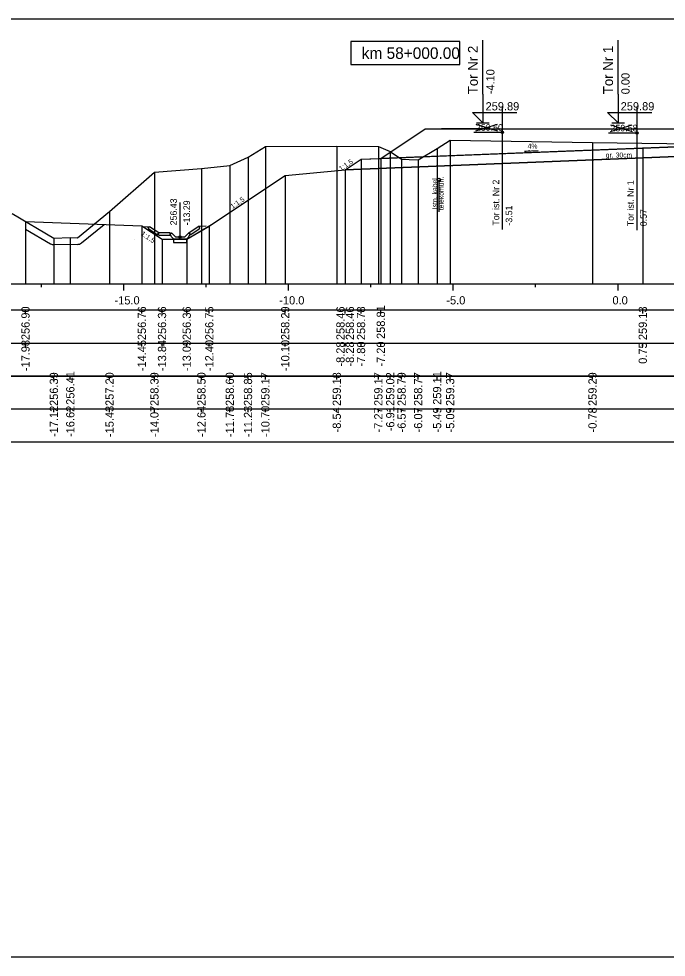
# Model space of a CAD drawing. Extents: x 6516023 to 6560129, y 5513077 to 5529206.
# Drawn here: x 6516387.33 to 6516406.98, y 5514551.66 to 5514580.16 of the extents above; entities that cross this region are included whole.
import ezdxf

# ---------------------------------------------------------------- set-up
doc = ezdxf.new("R2010")
doc.units = 0
for name, color, linetype in [('IR_default', 7, 'Continuous'), ('TOR_PRZEK_P-kable', 7, 'Continuous'), ('TOR_PRZEK_P-komponent', 7, 'Continuous'), ('TOR_PRZEK_P-odwodnienie', 7, 'Continuous'), ('TOR_PRZEK_P-opisy', 7, 'Continuous'), ('TOR_PRZEK_P-schodkowanie+wymiana', 7, 'Continuous'), ('TOR_PRZEK_P-tabelka istniejace', 7, 'Continuous'), ('TOR_PRZEK_P-tabelka projektowane', 7, 'Continuous'), ('TOR_PRZEK_P-teren istniejacy', 7, 'Continuous'), ('TOR_PRZEK_P-tory istniejace', 7, 'Continuous'), ('TOR_PRZEK_P-tory projektowane', 7, 'Continuous'), ('TOR_PRZEK_P-uklad odniesienia', 7, 'Continuous'), ('TOR_PRZEK_P-warstwa ochronna I', 7, 'Continuous'), ('TOR_PRZEK_P-warstwa ochronna II', 7, 'Continuous'), ('TOR_RAMKI-ramka+tabelka 1', 7, 'Continuous')]:
    doc.layers.add(name, color=color, linetype=linetype)

msp = doc.modelspace()

# ---------------------------------------------------------------- linework, layer by layer
at = {"layer": 'IR_default'}
msp.add_lwpolyline([(6516387.53, 5514574.002), (6516391.061, 5514573.87), (6516391.673, 5514573.462), (6516392.423, 5514573.462), (6516393.177, 5514573.907), (6516395.413, 5514575.397), (6516397.234, 5514575.57), (6516397.713, 5514575.889), (6516398.313, 5514575.913), (6516399.663, 5514576.813), (6516400.159, 5514576.813), (6516401.413, 5514576.813), (6516403.163, 5514576.813), (6516403.763, 5514576.813), (6516405.513, 5514576.813), (6516407.263, 5514576.813)], dxfattribs=at)
at = {"layer": 'TOR_PRZEK_P-kable'}
msp.add_line((6516400.07, 5514575.269), (6516400.07, 5514574.295), dxfattribs=at)
msp.add_circle((6516400.07, 5514575.269), 0.05, dxfattribs=at)
at = {"layer": 'TOR_PRZEK_P-komponent'}
for points in [[(6516399.663, 5514576.813), (6516401.413, 5514576.813), (6516400.159, 5514576.813), (6516403.163, 5514576.813), (6516403.763, 5514576.813), (6516405.513, 5514576.813), (6516407.263, 5514576.813), (6516407.813, 5514576.811), (6516409.563, 5514576.811), (6516411.313, 5514576.811), (6516411.863, 5514576.814), (6516415.363, 5514576.814), (6516416.712, 5514575.915), (6516407.538, 5514576.282), (6516398.313, 5514575.913)], [(6516397.713, 5514575.889), (6516407.538, 5514576.282), (6516417.313, 5514575.891), (6516417.792, 5514575.572), (6516407.538, 5514575.982), (6516397.234, 5514575.57)]]:
    msp.add_lwpolyline(points, close=True, dxfattribs=at)
at = {"layer": 'TOR_PRZEK_P-odwodnienie'}
for p, q in [((6516392.223, 5514573.532), (6516392.223, 5514574.576)), ((6516391.532, 5514573.588), (6516391.27, 5514573.762)), ((6516391.576, 5514573.654), (6516391.296, 5514573.841)), ((6516391.543, 5514573.604), (6516391.532, 5514573.588)), ((6516391.576, 5514573.654), (6516391.568, 5514573.642)), ((6516391.922, 5514573.652), (6516391.585, 5514573.652)), ((6516391.916, 5514573.627), (6516391.963, 5514573.651)), ((6516391.922, 5514573.652), (6516391.922, 5514573.637)), ((6516391.922, 5514573.592), (6516391.922, 5514573.572)), ((6516392.083, 5514573.532), (6516391.963, 5514573.651)), ((6516392.363, 5514573.532), (6516392.483, 5514573.651)), ((6516392.483, 5514573.651), (6516392.531, 5514573.627)), ((6516392.488, 5514573.658), (6516392.768, 5514573.845)), ((6516392.488, 5514573.658), (6516392.496, 5514573.646)), ((6516392.521, 5514573.608), (6516392.532, 5514573.591)), ((6516392.532, 5514573.591), (6516392.793, 5514573.766)), ((6516391.922, 5514573.572), (6516391.608, 5514573.572)), ((6516392.033, 5514573.462), (6516392.413, 5514573.462)), ((6516392.083, 5514573.532), (6516392.363, 5514573.532))]:
    msp.add_line(p, q, dxfattribs=at)
for points in [[(6516391.09, 5514573.851), (6516391.296, 5514573.841)], [(6516391.245, 5514573.815), (6516391.296, 5514573.841)], [(6516391.245, 5514573.815), (6516391.27, 5514573.762)], [(6516391.568, 5514573.642), (6516391.533, 5514573.623)], [(6516391.533, 5514573.623), (6516391.543, 5514573.604)], [(6516391.558, 5514573.602), (6516391.585, 5514573.652)], [(6516391.558, 5514573.602), (6516391.608, 5514573.572)], [(6516391.922, 5514573.637), (6516391.903, 5514573.602)], [(6516391.903, 5514573.602), (6516391.922, 5514573.592)], [(6516391.963, 5514573.532), (6516391.916, 5514573.627)], [(6516392.483, 5514573.532), (6516392.531, 5514573.627)], [(6516392.496, 5514573.646), (6516392.531, 5514573.627)], [(6516392.531, 5514573.627), (6516392.521, 5514573.608)], [(6516393.015, 5514573.857), (6516392.768, 5514573.845)], [(6516392.818, 5514573.818), (6516392.768, 5514573.845)], [(6516392.818, 5514573.818), (6516392.793, 5514573.766)], [(6516390.836, 5514573.462), (6516390.835, 5514573.463), (6516390.836, 5514573.462), (6516390.835, 5514573.462), (6516390.836, 5514573.462), (6516390.836, 5514573.462), (6516390.836, 5514573.462), (6516390.836, 5514573.463)], [(6516392.033, 5514573.462), (6516391.963, 5514573.532)], [(6516392.423, 5514573.462), (6516392.023, 5514573.462), (6516392.023, 5514573.362), (6516392.423, 5514573.362), (6516392.423, 5514573.462)], [(6516392.413, 5514573.462), (6516392.483, 5514573.532)]]:
    msp.add_lwpolyline(points, dxfattribs=at)
msp.add_circle((6516392.223, 5514573.532), 0.035, dxfattribs=at)
at = {"layer": 'TOR_PRZEK_P-opisy'}
msp.add_lwpolyline([(6516403.091, 5514576.147), (6516402.674, 5514576.128), (6516402.841, 5514576.157)], dxfattribs=at)
at = {"layer": 'TOR_PRZEK_P-schodkowanie+wymiana'}
for p, q in [((6516389.233, 5514573.351), (6516389.921, 5514573.913)), ((6516387.53, 5514573.77), (6516388.29, 5514573.325))]:
    msp.add_line(p, q, dxfattribs=at)
msp.add_lwpolyline([(6516388.399, 5514573.298), (6516388.889, 5514573.316), (6516389.097, 5514573.306)], dxfattribs=at)
for centre, start, end in [((6516388.391, 5514573.498), 239.6774, 272.0806), ((6516389.106, 5514573.505), 267.2593, 309.2323)]:
    msp.add_arc(centre, 0.2, start, end, dxfattribs=at)
at = {"layer": 'TOR_PRZEK_P-tabelka istniejace'}
for p, q in [((6516388.391, 5514569.206), (6516388.391, 5514569.306)), ((6516388.89, 5514569.206), (6516388.89, 5514569.306)), ((6516390.081, 5514569.206), (6516390.081, 5514569.306)), ((6516391.443, 5514569.206), (6516391.443, 5514569.306)), ((6516392.87, 5514569.206), (6516392.87, 5514569.306)), ((6516393.731, 5514569.206), (6516393.731, 5514569.306)), ((6516394.283, 5514569.206), (6516394.283, 5514569.306)), ((6516394.81, 5514569.206), (6516394.81, 5514569.306)), ((6516396.977, 5514569.206), (6516396.977, 5514569.306)), ((6516398.239, 5514569.206), (6516398.239, 5514569.306)), ((6516398.6, 5514569.206), (6516398.6, 5514569.306)), ((6516398.945, 5514569.206), (6516398.945, 5514569.306)), ((6516399.446, 5514569.206), (6516399.446, 5514569.306)), ((6516400.023, 5514569.206), (6516400.023, 5514569.306)), ((6516400.418, 5514569.206), (6516400.418, 5514569.306)), ((6516404.738, 5514569.206), (6516404.738, 5514569.306)), ((6516364.663, 5514568.306), (6516443.463, 5514568.306)), ((6516388.391, 5514568.206), (6516388.391, 5514568.306)), ((6516388.89, 5514568.206), (6516388.89, 5514568.306)), ((6516390.081, 5514568.206), (6516390.081, 5514568.306)), ((6516391.443, 5514568.206), (6516391.443, 5514568.306)), ((6516392.87, 5514568.206), (6516392.87, 5514568.306)), ((6516393.731, 5514568.206), (6516393.731, 5514568.306)), ((6516394.283, 5514568.206), (6516394.283, 5514568.306)), ((6516394.81, 5514568.206), (6516394.81, 5514568.306)), ((6516396.977, 5514568.206), (6516396.977, 5514568.306)), ((6516398.239, 5514568.206), (6516398.239, 5514568.306)), ((6516398.6, 5514568.206), (6516398.6, 5514568.306)), ((6516398.945, 5514568.206), (6516398.945, 5514568.306)), ((6516399.446, 5514568.206), (6516399.446, 5514568.306)), ((6516400.023, 5514568.206), (6516400.023, 5514568.306)), ((6516400.418, 5514568.206), (6516400.418, 5514568.306)), ((6516404.738, 5514568.206), (6516404.738, 5514568.306))]:
    msp.add_line(p, q, dxfattribs=at)
for points in [[(6516400.418, 5514576.472), (6516400.418, 5514572.306), (6516400.418, 5514572.176), (6516400.418, 5514572.106)], [(6516394.81, 5514576.28), (6516394.81, 5514572.306), (6516394.81, 5514572.176), (6516394.81, 5514572.106)], [(6516396.977, 5514576.285), (6516396.977, 5514572.306), (6516396.977, 5514572.176), (6516396.977, 5514572.106)], [(6516398.239, 5514576.278), (6516398.239, 5514572.306), (6516398.239, 5514572.176), (6516398.239, 5514572.106)], [(6516400.023, 5514576.221), (6516400.023, 5514572.306), (6516400.023, 5514572.176), (6516400.023, 5514572.106)], [(6516404.738, 5514576.396), (6516404.738, 5514572.306), (6516404.738, 5514572.176), (6516404.738, 5514572.106)], [(6516394.283, 5514575.956), (6516394.283, 5514572.306), (6516394.283, 5514572.176), (6516394.283, 5514572.106)], [(6516398.6, 5514576.122), (6516398.6, 5514572.306), (6516398.6, 5514572.176), (6516398.6, 5514572.106)], [(6516398.945, 5514575.894), (6516398.945, 5514572.306), (6516398.945, 5514572.176), (6516398.945, 5514572.106)], [(6516399.446, 5514575.877), (6516399.446, 5514572.306), (6516399.446, 5514572.176), (6516399.446, 5514572.106)], [(6516392.87, 5514575.611), (6516392.87, 5514572.306), (6516392.87, 5514572.176), (6516392.87, 5514572.106)], [(6516393.731, 5514575.702), (6516393.731, 5514572.306), (6516393.731, 5514572.176), (6516393.731, 5514572.106)], [(6516391.443, 5514575.5), (6516391.443, 5514572.306), (6516391.443, 5514572.176), (6516391.443, 5514572.106)], [(6516390.081, 5514574.301), (6516390.081, 5514572.306), (6516390.081, 5514572.176), (6516390.081, 5514572.106)], [(6516388.391, 5514573.498), (6516388.391, 5514572.306), (6516388.391, 5514572.176), (6516388.391, 5514572.106)], [(6516388.89, 5514573.516), (6516388.89, 5514572.306), (6516388.89, 5514572.176), (6516388.89, 5514572.106)]]:
    msp.add_lwpolyline(points, dxfattribs=at)
msp.add_lwpolyline([(6516364.663, 5514569.306), (6516364.663, 5514567.306), (6516443.463, 5514567.306), (6516443.463, 5514569.306)], close=True, dxfattribs=at)
at = {"layer": 'TOR_PRZEK_P-tabelka projektowane'}
for p, q in [((6516387.53, 5514571.206), (6516387.53, 5514571.306)), ((6516391.061, 5514571.206), (6516391.061, 5514571.306)), ((6516391.673, 5514571.206), (6516391.673, 5514571.306)), ((6516392.423, 5514571.206), (6516392.423, 5514571.306)), ((6516393.109, 5514571.206), (6516393.109, 5514571.306)), ((6516395.413, 5514571.206), (6516395.413, 5514571.306)), ((6516397.234, 5514571.206), (6516397.234, 5514571.306)), ((6516397.713, 5514571.206), (6516397.713, 5514571.306)), ((6516398.313, 5514571.206), (6516398.313, 5514571.306)), ((6516406.263, 5514571.206), (6516406.263, 5514571.306)), ((6516364.663, 5514570.306), (6516443.463, 5514570.306)), ((6516387.53, 5514570.206), (6516387.53, 5514570.306)), ((6516391.061, 5514570.206), (6516391.061, 5514570.306)), ((6516391.673, 5514570.206), (6516391.673, 5514570.306)), ((6516392.423, 5514570.206), (6516392.423, 5514570.306)), ((6516393.109, 5514570.206), (6516393.109, 5514570.306)), ((6516395.413, 5514570.206), (6516395.413, 5514570.306)), ((6516397.234, 5514570.206), (6516397.234, 5514570.306)), ((6516397.713, 5514570.206), (6516397.713, 5514570.306)), ((6516398.313, 5514570.206), (6516398.313, 5514570.306)), ((6516406.263, 5514570.206), (6516406.263, 5514570.306))]:
    msp.add_line(p, q, dxfattribs=at)
for points in [[(6516406.263, 5514576.233), (6516406.263, 5514572.306), (6516406.263, 5514572.176), (6516406.263, 5514572.106)], [(6516397.713, 5514575.889), (6516397.713, 5514572.306), (6516397.713, 5514572.176), (6516397.713, 5514572.106)], [(6516398.313, 5514575.913), (6516398.313, 5514572.306), (6516398.313, 5514572.176), (6516398.313, 5514572.106)], [(6516395.413, 5514575.397), (6516395.413, 5514572.306), (6516395.413, 5514572.176), (6516395.413, 5514572.106)], [(6516397.234, 5514575.57), (6516397.234, 5514572.306), (6516397.234, 5514572.176), (6516397.234, 5514572.106)], [(6516387.53, 5514574.002), (6516387.53, 5514572.306), (6516387.53, 5514572.176), (6516387.53, 5514572.106)], [(6516391.061, 5514573.87), (6516391.061, 5514572.306), (6516391.061, 5514572.176), (6516391.061, 5514572.106)], [(6516393.109, 5514573.861), (6516393.109, 5514572.306), (6516393.109, 5514572.176), (6516393.109, 5514572.106)], [(6516391.673, 5514573.462), (6516391.673, 5514572.306), (6516391.673, 5514572.176), (6516391.673, 5514572.106)], [(6516392.423, 5514573.462), (6516392.423, 5514572.306), (6516392.423, 5514572.176), (6516392.423, 5514572.106)]]:
    msp.add_lwpolyline(points, dxfattribs=at)
msp.add_lwpolyline([(6516364.663, 5514571.306), (6516364.663, 5514569.306), (6516443.463, 5514569.306), (6516443.463, 5514571.306)], close=True, dxfattribs=at)
at = {"layer": 'TOR_PRZEK_P-teren istniejacy'}
msp.add_lwpolyline([(6516387.123, 5514574.239), (6516388.391, 5514573.498), (6516388.89, 5514573.516), (6516389.106, 5514573.505), (6516390.081, 5514574.301), (6516391.443, 5514575.5), (6516392.87, 5514575.611), (6516393.731, 5514575.702), (6516394.283, 5514575.956), (6516394.81, 5514576.28), (6516396.977, 5514576.285), (6516398.239, 5514576.278), (6516398.6, 5514576.122), (6516398.945, 5514575.894), (6516399.175, 5514575.887), (6516399.446, 5514575.877), (6516400.023, 5514576.221), (6516400.418, 5514576.472), (6516404.738, 5514576.396), (6516411.492, 5514576.312)], dxfattribs=at)
at = {"layer": 'TOR_PRZEK_P-tory istniejace'}
for p, q in [((6516402, 5514577.48), (6516402, 5514573.76)), ((6516406.085, 5514577.461), (6516406.085, 5514573.741)), ((6516401.201, 5514576.752), (6516401.852, 5514576.955)), ((6516401.201, 5514576.955), (6516401.852, 5514576.752)), ((6516405.286, 5514576.733), (6516405.938, 5514576.936)), ((6516405.286, 5514576.936), (6516405.938, 5514576.733)), ((6516402.001, 5514576.705), (6516401.135, 5514576.705)), ((6516406.086, 5514576.686), (6516405.22, 5514576.686))]:
    msp.add_line(p, q, dxfattribs=at)
for centre in [(6516402.001, 5514576.705), (6516406.086, 5514576.686)]:
    msp.add_circle(centre, 0.035, dxfattribs=at)
at = {"layer": 'TOR_PRZEK_P-tory projektowane'}
for p, q in [((6516401.413, 5514577.871), (6516401.413, 5514579.503)), ((6516405.513, 5514577.871), (6516405.513, 5514579.503)), ((6516401.413, 5514577.871), (6516401.413, 5514576.993)), ((6516405.513, 5514577.871), (6516405.513, 5514576.993)), ((6516401.413, 5514576.993), (6516401.094, 5514577.312)), ((6516401.094, 5514577.312), (6516402.438, 5514577.312)), ((6516405.513, 5514576.993), (6516405.194, 5514577.312)), ((6516405.194, 5514577.312), (6516406.538, 5514577.312)), ((6516401.221, 5514576.993), (6516401.605, 5514576.993)), ((6516405.321, 5514576.993), (6516405.705, 5514576.993))]:
    msp.add_line(p, q, dxfattribs=at)
at = {"layer": 'TOR_PRZEK_P-uklad odniesienia'}
for p, q in [((6516368.463, 5514572.106), (6516443.463, 5514572.106)), ((6516388.013, 5514572.006), (6516388.013, 5514572.106)), ((6516390.513, 5514571.906), (6516390.513, 5514572.106)), ((6516393.013, 5514572.006), (6516393.013, 5514572.106)), ((6516395.513, 5514571.906), (6516395.513, 5514572.106)), ((6516398.013, 5514572.006), (6516398.013, 5514572.106)), ((6516400.513, 5514571.906), (6516400.513, 5514572.106)), ((6516403.013, 5514572.006), (6516403.013, 5514572.106)), ((6516405.513, 5514571.906), (6516405.513, 5514572.106))]:
    msp.add_line(p, q, dxfattribs=at)
msp.add_lwpolyline([(6516400.707, 5514579.463), (6516397.407, 5514579.463), (6516397.407, 5514578.763), (6516400.707, 5514578.763)], close=True, dxfattribs=at)
at = {"layer": 'TOR_PRZEK_P-warstwa ochronna I'}
msp.add_lwpolyline([(6516397.234, 5514575.57), (6516407.538, 5514575.982), (6516417.792, 5514575.572)], dxfattribs=at)
at = {"layer": 'TOR_PRZEK_P-warstwa ochronna II'}
msp.add_lwpolyline([(6516387.53, 5514574.002), (6516391.061, 5514573.87), (6516391.673, 5514573.462), (6516392.423, 5514573.462), (6516393.109, 5514573.861), (6516395.413, 5514575.397), (6516397.234, 5514575.57), (6516397.713, 5514575.889), (6516398.313, 5514575.913), (6516406.263, 5514576.233), (6516407.538, 5514576.282), (6516408.813, 5514576.231), (6516416.712, 5514575.915), (6516417.313, 5514575.891), (6516417.792, 5514575.572), (6516419.613, 5514575.399), (6516421.606, 5514574.071), (6516422.086, 5514573.751), (6516422.486, 5514573.751), (6516424.305, 5514574.964)], dxfattribs=at)
at = {"layer": 'TOR_RAMKI-ramka+tabelka 1'}
msp.add_lwpolyline([(6516362.013, 5514580.156), (6516609.513, 5514580.156), (6516609.513, 5514551.656), (6516362.013, 5514551.656)], close=True, dxfattribs=at)

# ---------------------------------------------------------------- texts
at = {"layer": 'TOR_PRZEK_P-kable'}
for s, height, p in [('telekomun.', 0.15, (6516400.22, 5514574.343)), ('Istn. kabel', 0.14999, (6516400.026, 5514574.371))]:
    msp.add_text(s, height=height, rotation=90.0511, dxfattribs=at).set_placement(p)
at = {"layer": 'TOR_PRZEK_P-odwodnienie'}
for s, p in [('256.43', (6516392.123, 5514573.882)), ('-13.29', (6516392.523, 5514573.882))]:
    msp.add_text(s, height=0.2, rotation=90, dxfattribs=at).set_placement(p)
at = {"layer": 'TOR_PRZEK_P-opisy'}
for s, rotation, p in [('4%', 0.1515, (6516402.768, 5514576.213)), ('1:1,5', 34.0701, (6516397.105, 5514575.526)), ('1:1,5', 34.0701, (6516393.813, 5514574.378)), ('1:1,5', 325.9299, (6516391.019, 5514573.593))]:
    msp.add_text(s, height=0.15, rotation=rotation, dxfattribs=at).set_placement(p)
at = {"layer": 'TOR_PRZEK_P-tabelka istniejace'}
for s, p in [('256.39', (6516388.516, 5514568.398)), ('256.41', (6516389.015, 5514568.433)), ('257.20', (6516390.206, 5514568.398)), ('258.39', (6516391.568, 5514568.398)), ('258.50', (6516392.995, 5514568.398)), ('258.60', (6516393.856, 5514568.398)), ('258.85', (6516394.408, 5514568.397)), ('259.17', (6516394.935, 5514568.398)), ('259.18', (6516397.102, 5514568.398)), ('259.17', (6516398.364, 5514568.398)), ('259.02', (6516398.725, 5514568.4)), ('258.79', (6516399.07, 5514568.398)), ('258.77', (6516399.571, 5514568.398)), ('259.11', (6516400.148, 5514568.433)), ('259.37', (6516400.543, 5514568.398)), ('259.29', (6516404.863, 5514568.398)), ('-17.12', (6516388.516, 5514567.456)), ('-16.62', (6516389.015, 5514567.456)), ('-15.43', (6516390.206, 5514567.454)), ('-14.07', (6516391.568, 5514567.455)), ('-12.64', (6516392.995, 5514567.455)), ('-11.78', (6516393.856, 5514567.454)), ('-11.23', (6516394.408, 5514567.454)), ('-10.70', (6516394.935, 5514567.455)), ('-8.54', (6516397.102, 5514567.595)), ('-7.27', (6516398.364, 5514567.594)), ('-6.91', (6516398.725, 5514567.629)), ('-6.57', (6516399.07, 5514567.594)), ('-6.07', (6516399.571, 5514567.594)), ('-5.49', (6516400.148, 5514567.594)), ('-5.09', (6516400.543, 5514567.594)), ('-0.78', (6516404.863, 5514567.594))]:
    msp.add_text(s, height=0.25, rotation=90, dxfattribs=at).set_placement(p)
at = {"layer": 'TOR_PRZEK_P-tabelka projektowane'}
for s, p in [('256.90', (6516387.655, 5514570.398)), ('256.76', (6516391.186, 5514570.398)), ('256.36', (6516391.798, 5514570.398)), ('256.36', (6516392.548, 5514570.398)), ('256.75', (6516393.234, 5514570.397)), ('258.29', (6516395.538, 5514570.398)), ('258.46', (6516397.213, 5514570.398)), ('258.46', (6516397.501, 5514570.398)), ('258.78', (6516397.838, 5514570.398)), ('258.81', (6516398.438, 5514570.433)), ('259.13', (6516406.388, 5514570.398)), ('-17.98', (6516387.655, 5514569.454)), ('-14.45', (6516391.186, 5514569.453)), ('-13.84', (6516391.798, 5514569.455)), ('-13.09', (6516392.548, 5514569.455)), ('-12.40', (6516393.234, 5514569.455)), ('-10.10', (6516395.538, 5514569.455)), ('-8.28', (6516397.213, 5514569.594)), ('-8.28', (6516397.501, 5514569.594)), ('-7.80', (6516397.838, 5514569.594)), ('-7.20', (6516398.438, 5514569.594)), ('0.75', (6516406.388, 5514569.677))]:
    msp.add_text(s, height=0.25, rotation=90, dxfattribs=at).set_placement(p)
at = {"layer": 'TOR_PRZEK_P-tory istniejace'}
for s, p in [('259.60', (6516401.201, 5514576.755)), ('259.58', (6516405.286, 5514576.736))]:
    msp.add_text(s, height=0.2, dxfattribs=at).set_placement(p)
for s, rotation, p in [('Tor ist. Nr 2', 90.0511, (6516401.907, 5514573.875)), ('Tor ist. Nr 1', 90.0511, (6516405.992, 5514573.855)), ('-3.51', 90, (6516402.301, 5514573.875)), ('0.57', 90, (6516406.386, 5514573.856))]:
    msp.add_text(s, height=0.2, rotation=rotation, dxfattribs=at).set_placement(p)
at = {"layer": 'TOR_PRZEK_P-tory projektowane'}
for s, height, p in [('Tor Nr 2', 0.3, (6516401.258, 5514577.865)), ('Tor Nr 1', 0.3, (6516405.359, 5514577.865)), ('-4.10', 0.25, (6516401.763, 5514577.863)), ('0.00', 0.25, (6516405.863, 5514577.863))]:
    msp.add_text(s, height=height, rotation=90, dxfattribs=at).set_placement(p)
for p in [(6516401.493, 5514577.373), (6516405.593, 5514577.373)]:
    msp.add_text('259.89', height=0.25, dxfattribs=at).set_placement(p)
at = {"layer": 'TOR_PRZEK_P-uklad odniesienia'}
for s, height, p in [('km 58+000.00', 0.35, (6516397.735, 5514578.938)), ('-15.0', 0.25, (6516390.232, 5514571.481)), ('-10.0', 0.25, (6516395.232, 5514571.481)), ('-5.0', 0.25, (6516400.302, 5514571.481)), ('0.0', 0.25, (6516405.344, 5514571.481))]:
    msp.add_text(s, height=height, dxfattribs=at).set_placement(p)
at = {"layer": 'TOR_PRZEK_P-warstwa ochronna I'}
msp.add_text('gr. 30cm', height=0.15, dxfattribs=at).set_placement((6516405.14, 5514575.943))

doc.saveas('drawing.dxf')
